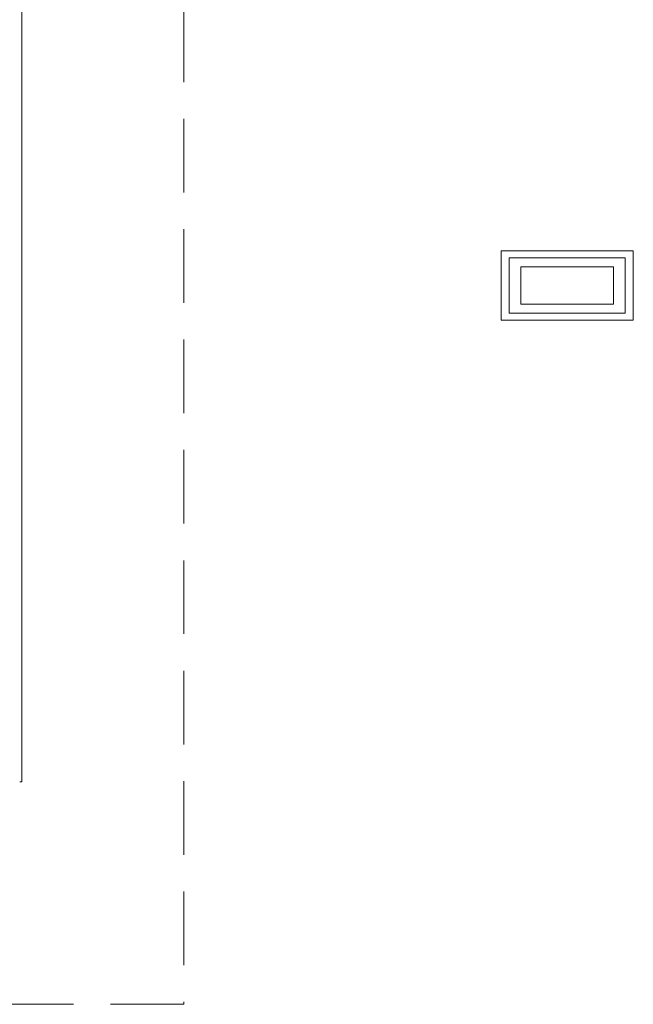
# Model space of a CAD drawing. Header units: millimetres. Extents: x 321 to 585, y -277 to 9.
# Tile 622 of 656: x 391.71 to 394.36, y -129.52 to -125.27. Entities that reach past the tile are written whole.
import ezdxf

# ---------------------------------------------------------------- set-up
doc = ezdxf.new("R2010")
doc.units = ezdxf.units.MM
doc.header["$MEASUREMENT"] = 0
doc.linetypes.add('HIDDEN2', pattern=[0.47625, 0.3175, -0.15875])
for name, color, linetype, lineweight in [('DI-Detalhes', 5, 'HIDDEN2', 9), ('IFC-Elemento terminal-Contorno', 253, 'Continuous', 5), ('IFC-Viga-Contorno', 66, 'Continuous', 5)]:
    doc.layers.add(name, color=color, linetype=linetype, lineweight=lineweight)

msp = doc.modelspace()

# ---------------------------------------------------------------- linework, layer by layer
at = {"layer": 'DI-Detalhes'}
msp.add_lwpolyline([(386.5949, -121.8892), (392.42, -121.8892), (392.42, -129.5194), (386.5949, -129.5194), (386.5949, -121.8892)], dxfattribs=at)
at = {"layer": 'IFC-Elemento terminal-Contorno', "color": 7, "lineweight": 5}
for p, q in [((393.788, -126.5684), (393.788, -126.2684)), ((393.788, -126.2684), (394.358, -126.2684)), ((394.358, -126.5684), (394.358, -126.2684)), ((393.823, -126.5384), (393.823, -126.2984)), ((393.823, -126.2984), (394.323, -126.2984)), ((394.323, -126.5384), (394.323, -126.2984)), ((393.873, -126.4984), (393.873, -126.3384)), ((393.873, -126.3384), (394.273, -126.3384)), ((394.273, -126.4984), (394.273, -126.3384)), ((393.873, -126.4984), (394.273, -126.4984)), ((393.823, -126.5384), (394.323, -126.5384)), ((393.788, -126.5684), (394.358, -126.5684))]:
    msp.add_line(p, q, dxfattribs=at)
at = {"layer": 'IFC-Viga-Contorno', "color": 7, "lineweight": 5}
for p, q in [((391.7209, -128.5599), (391.7209, -124.1838)), ((391.7113, -128.5599), (391.7209, -128.5599))]:
    msp.add_line(p, q, dxfattribs=at)

doc.saveas('drawing.dxf')
